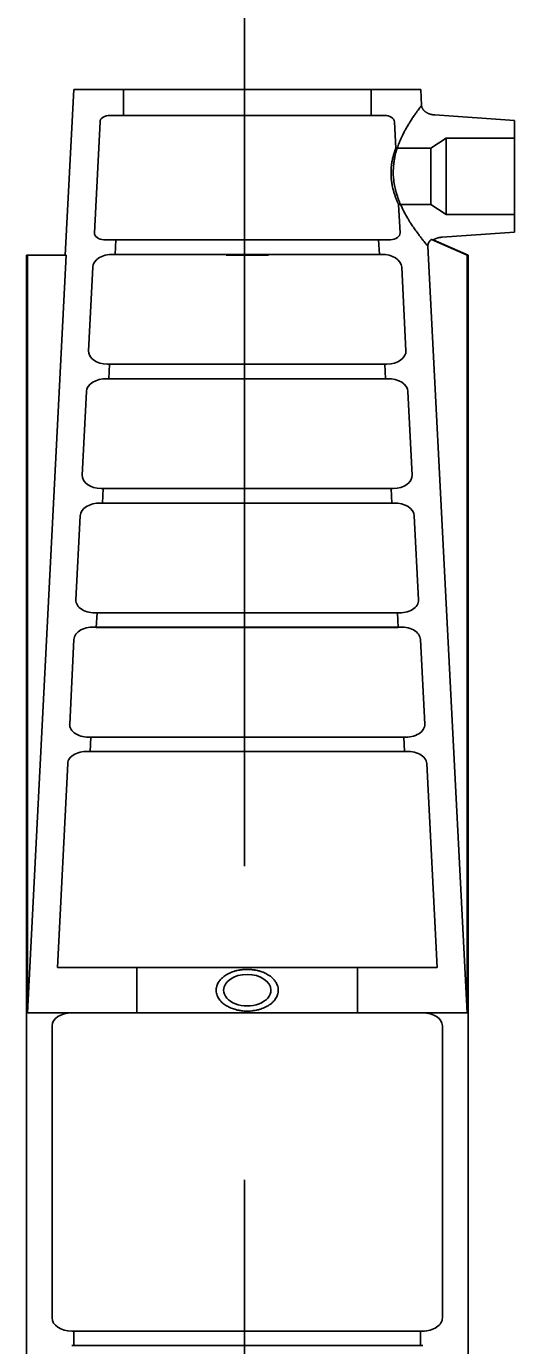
# Model space of a CAD drawing. Extents: x 641328 to 643024, y 298283 to 300065.
# Drawn here: x 641435.329 to 641436.885, y 299651.881 to 299656.083 of the extents above; entities that cross this region are included whole.
import ezdxf

# ---------------------------------------------------------------- set-up
doc = ezdxf.new("R2010")
doc.units = 0
doc.layers.add('2', color=7, linetype='Continuous')

msp = doc.modelspace()

# ---------------------------------------------------------------- linework, layer by layer
at = {"layer": '2'}
for p, q in [((641436.024, 299653.4081), (641436.024, 299730.6879)), ((641435.4798, 299655.8829), (641435.4527, 299655.3542)), ((641436.5854, 299655.8829), (641435.4798, 299655.8829)), ((641435.6381, 299655.7992), (641435.6381, 299655.8829)), ((641436.4271, 299655.7992), (641436.4271, 299655.8829)), ((641436.5854, 299655.8829), (641436.588, 299655.8315)), ((641435.5637, 299655.7798), (641435.5458, 299655.4255)), ((641435.5951, 299655.8), (641436.4701, 299655.8)), ((641435.6339, 299655.7992), (641435.5961, 299655.8)), ((641435.6339, 299655.7992), (641436.4313, 299655.7992)), ((641436.4313, 299655.7992), (641436.4691, 299655.8)), ((641436.5015, 299655.7798), (641436.5058, 299655.6953)), ((641436.8845, 299655.784), (641436.6303, 299655.8013)), ((641436.8845, 299655.6059), (641436.8845, 299655.784)), ((641436.5058, 299655.6953), (641436.6179, 299655.6953)), ((641436.6179, 299655.6953), (641436.6668, 299655.7279)), ((641436.6179, 299655.6059), (641436.6179, 299655.6953)), ((641436.6668, 299655.6059), (641436.6668, 299655.7279)), ((641436.6668, 299655.7279), (641436.8845, 299655.7279)), ((641436.6179, 299655.5165), (641436.6179, 299655.6059)), ((641436.6668, 299655.4839), (641436.6668, 299655.6059)), ((641436.8845, 299655.4278), (641436.8845, 299655.6059)), ((641436.5148, 299655.5165), (641436.5194, 299655.4255)), ((641436.5148, 299655.5165), (641436.6179, 299655.5165)), ((641436.6179, 299655.5165), (641436.6668, 299655.4839)), ((641436.6668, 299655.4839), (641436.8845, 299655.4839)), ((641435.6139, 299655.4031), (641435.5762, 299655.4039)), ((641435.6139, 299655.4031), (641435.6116, 299655.3569)), ((641435.6139, 299655.4031), (641436.4513, 299655.4031)), ((641436.4513, 299655.4031), (641436.489, 299655.4039)), ((641436.4513, 299655.4031), (641436.4536, 299655.3569)), ((641436.6195, 299655.4049), (641436.7329, 299655.3542)), ((641436.6255, 299655.4034), (641436.7361, 299655.3542)), ((641436.8845, 299655.4278), (641436.6534, 299655.412)), ((641435.6031, 299655.357), (641436.4621, 299655.357)), ((641435.6116, 299655.3569), (641435.6052, 299655.357)), ((641435.6116, 299655.3569), (641436.4536, 299655.3569)), ((641436.4536, 299655.3569), (641436.46, 299655.357)), ((641436.6083, 299655.3831), (641436.7329, 299652.9415)), ((641435.3291, 299655.3542), (641435.3291, 299649.8829)), ((641435.3291, 299655.3542), (641435.3323, 299655.3542)), ((641435.4554, 299655.3542), (641435.3323, 299652.9415)), ((641435.3323, 299652.9415), (641435.3323, 299655.3542)), ((641435.3323, 299655.3542), (641435.4554, 299655.3542)), ((641435.5404, 299655.3166), (641435.5269, 299655.0505)), ((641435.9652, 299655.3542), (641436.1, 299655.3542)), ((641436.5249, 299655.3166), (641436.5383, 299655.0505)), ((641436.7329, 299652.9415), (641436.7329, 299655.3542)), ((641436.7329, 299655.3542), (641436.7361, 299655.3542)), ((641436.7361, 299655.3542), (641436.7361, 299650.7732)), ((641435.594, 299655.0071), (641435.5876, 299655.0072)), ((641435.594, 299655.0071), (641435.5917, 299654.9609)), ((641435.594, 299655.0071), (641436.4712, 299655.0071)), ((641436.4712, 299655.0071), (641436.4776, 299655.0072)), ((641436.4712, 299655.0071), (641436.4735, 299654.9609)), ((641435.5832, 299654.961), (641436.482, 299654.961)), ((641435.5917, 299654.9609), (641435.5853, 299654.961)), ((641435.5917, 299654.9609), (641436.4735, 299654.9609)), ((641436.4735, 299654.9609), (641436.4799, 299654.961)), ((641435.5204, 299654.9206), (641435.507, 299654.6545)), ((641436.5448, 299654.9206), (641436.5582, 299654.6545)), ((641435.574, 299654.6111), (641435.5677, 299654.6112)), ((641435.574, 299654.6111), (641435.5717, 299654.5649)), ((641435.574, 299654.6111), (641436.4912, 299654.6111)), ((641436.4912, 299654.6111), (641436.4976, 299654.6112)), ((641436.4912, 299654.6111), (641436.4935, 299654.5649)), ((641435.5632, 299654.5651), (641436.502, 299654.5651)), ((641435.5717, 299654.5649), (641435.5653, 299654.565)), ((641435.5717, 299654.5649), (641436.4935, 299654.5649)), ((641436.4935, 299654.5649), (641436.4999, 299654.565)), ((641435.5004, 299654.5246), (641435.4869, 299654.2569)), ((641436.5648, 299654.5246), (641436.5783, 299654.2569)), ((641436.5177, 299654.2152), (641435.5475, 299654.2152)), ((641435.5541, 299654.2154), (641435.5518, 299654.1692)), ((641436.5111, 299654.2154), (641435.5541, 299654.2154)), ((641436.5111, 299654.2154), (641436.5134, 299654.1692)), ((641435.5411, 299654.1699), (641436.5241, 299654.1699)), ((641436.5134, 299654.1692), (641435.5518, 299654.1692)), ((641435.4806, 299654.1309), (641435.467, 299653.8612)), ((641436.5846, 299654.1309), (641436.5982, 299653.8612)), ((641436.5377, 299653.8195), (641435.5275, 299653.8195)), ((641435.5341, 299653.8198), (641435.5318, 299653.7736)), ((641436.5311, 299653.8198), (641435.5341, 299653.8198)), ((641436.5311, 299653.8198), (641436.5334, 299653.7736)), ((641435.5212, 299653.7742), (641436.544, 299653.7742)), ((641436.5334, 299653.7736), (641435.5318, 299653.7736)), ((641435.4607, 299653.7352), (641435.4279, 299653.0856)), ((641436.6046, 299653.7352), (641436.6373, 299653.0856)), ((641436.6373, 299653.0856), (641435.4279, 299653.0856)), ((641435.9652, 299652.9415), (641435.3323, 299652.9415)), ((641436.1, 299652.9415), (641435.9652, 299652.9415)), ((641436.7329, 299652.9415), (641436.1, 299652.9415)), ((641435.4108, 299651.9695), (641435.4108, 299652.8997)), ((641436.6544, 299651.9695), (641436.6544, 299652.8997)), ((641436.024, 299638.0479), (641436.024, 299652.4093)), ((641436.5916, 299651.9276), (641435.4736, 299651.9276)), ((641435.4806, 299651.8814), (641435.4806, 299651.9276)), ((641436.5846, 299651.8814), (641436.5846, 299651.9276)), ((641436.5916, 299651.8814), (641435.4736, 299651.8814))]:
    msp.add_line(p, q, dxfattribs=at)
for centre, major_axis, start_param, end_param in [((641435.5951, 299655.7791), (-0.0314, 0), 4.678803, 6.249599), ((641436.4701, 299655.7791), (-0.0314, 0), 3.175179, 4.745975), ((641435.5772, 299655.4248), (-0.0314, 0), 6.249599, 7.820395), ((641436.488, 299655.4248), (-0.0314, 0), 1.604383, 3.175179), ((641435.6031, 299655.3152), (-0.0628, 0), 4.678803, 6.249599), ((641436.4621, 299655.3152), (-0.0628, 0), 3.175179, 4.745975), ((641435.5897, 299655.0491), (-0.0628, 0), 6.249599, 7.820395), ((641436.4755, 299655.0491), (-0.0628, 0), 1.604383, 3.175179), ((641435.5832, 299654.9192), (-0.0628, 0), 4.678803, 6.249599), ((641436.482, 299654.9192), (-0.0628, 0), 3.175179, 4.745975), ((641435.5698, 299654.6531), (-0.0628, 0), 6.249599, 7.820395), ((641436.4954, 299654.6531), (-0.0628, 0), 1.604383, 3.175179), ((641435.5632, 299654.5232), (-0.0628, 0), 4.678803, 6.249599), ((641436.502, 299654.5232), (-0.0628, 0), 3.175179, 4.745975), ((641435.5475, 299654.2556), (-0.0606, 0), 6.249599, 7.963623), ((641436.5177, 299654.2556), (-0.0606, 0), 1.461155, 3.175179), ((641435.5411, 299654.1295), (-0.0606, 0), 4.535575, 6.249599), ((641436.5241, 299654.1295), (-0.0606, 0), 3.175179, 4.889203), ((641435.5275, 299653.8599), (-0.0606, 0), 6.249599, 7.963623), ((641436.5377, 299653.8599), (-0.0606, 0), 1.461155, 3.175179), ((641435.5212, 299653.7338), (-0.0606, 0), 4.535575, 6.249599), ((641436.544, 299653.7338), (-0.0606, 0), 3.175179, 4.889203), ((641436.0326, 299653.0136), (-0.0754, 0), 3.141593, 6.283185), ((641436.0326, 299653.0136), (-0.0754, 0), 0, 3.141593), ((641435.4736, 299652.8997), (-0.0628, 0), 4.712389, 6.283185), ((641436.5916, 299652.8997), (-0.0628, 0), 3.141593, 4.712389), ((641435.4736, 299651.9695), (-0.0628, 0), 0, 1.570796), ((641436.5916, 299651.9695), (-0.0628, 0), 1.570796, 3.141593)]:
    msp.add_ellipse(centre, major_axis=major_axis, ratio=0.666667, start_param=start_param, end_param=end_param, dxfattribs=at)
for points, degree in [([(641436.6059, 299655.386), (641436.6045, 299655.3876), (641436.6029, 299655.3897), (641436.5991, 299655.3942), (641436.597, 299655.3968), (641436.5902, 299655.4053), (641436.585, 299655.412), (641436.5763, 299655.4236), (641436.5732, 299655.4278), (641436.5671, 299655.4364), (641436.5639, 299655.4409), (641436.5576, 299655.4502), (641436.5544, 299655.4551), (641436.548, 299655.4653), (641436.5448, 299655.4705), (641436.5353, 299655.4869), (641436.5292, 299655.4984), (641436.5182, 299655.5225), (641436.5131, 299655.5353), (641436.5051, 299655.5614), (641436.502, 299655.5748), (641436.4982, 299655.6023), (641436.4976, 299655.6159), (641436.4985, 299655.6363), (641436.4991, 299655.643), (641436.5009, 299655.6565), (641436.5021, 299655.6632), (641436.5064, 299655.6828), (641436.5103, 299655.6953), (641436.517, 299655.7134), (641436.5195, 299655.7193), (641436.5246, 299655.7308), (641436.5272, 299655.7363), (641436.5352, 299655.7523), (641436.5409, 299655.7623), (641436.5492, 299655.7761), (641436.552, 299655.7805), (641436.5573, 299655.7888), (641436.56, 299655.7928), (641436.5649, 299655.8001), (641436.5673, 299655.8035), (641436.5718, 299655.8099), (641436.5739, 299655.8128), (641436.5797, 299655.8207), (641436.5827, 299655.8247), (641436.5859, 299655.8287), (641436.5867, 299655.8298), (641436.5877, 299655.8312), (641436.588, 299655.8315), (641436.588, 299655.8315)], 3), ([(641436.588, 299655.8315), (641436.5881, 299655.8296), (641436.5884, 299655.8278), (641436.589, 299655.8259), (641436.5896, 299655.8241), (641436.5905, 299655.8223), (641436.5916, 299655.8206), (641436.5926, 299655.8188), (641436.594, 299655.8172), (641436.5955, 299655.8156), (641436.597, 299655.814), (641436.5987, 299655.8125), (641436.6007, 299655.8111), (641436.6026, 299655.8098), (641436.6047, 299655.8085), (641436.607, 299655.8074), (641436.6092, 299655.8063), (641436.6116, 299655.8053), (641436.6141, 299655.8045), (641436.6167, 299655.8036), (641436.6193, 299655.8029), (641436.622, 299655.8024), (641436.6247, 299655.8019), (641436.6275, 299655.8015), (641436.6303, 299655.8013)], 3), ([(641436.4911, 299655.6059), (641436.4907, 299655.6118), (641436.4907, 299655.6176), (641436.4911, 299655.6291), (641436.4915, 299655.6348), (641436.4928, 299655.6456), (641436.4936, 299655.6507), (641436.4954, 299655.6605), (641436.4965, 299655.665), (641436.498, 299655.6712), (641436.4986, 299655.6732), (641436.4996, 299655.6769), (641436.5001, 299655.6786), (641436.5016, 299655.6835), (641436.5025, 299655.6862), (641436.5041, 299655.6907), (641436.5047, 299655.6925), (641436.5055, 299655.6947), (641436.5058, 299655.6953), (641436.5058, 299655.6953)], 3), ([(641436.5148, 299655.5165), (641436.5148, 299655.5165), (641436.5145, 299655.5171), (641436.5134, 299655.5194), (641436.5126, 299655.5211), (641436.5107, 299655.5256), (641436.5095, 299655.5284), (641436.5069, 299655.5349), (641436.5055, 299655.5386), (641436.5033, 299655.5448), (641436.5025, 299655.547), (641436.5011, 299655.5515), (641436.5004, 299655.5538), (641436.4982, 299655.561), (641436.4969, 299655.5661), (641436.4945, 299655.577), (641436.4935, 299655.5826), (641436.4923, 299655.5912), (641436.492, 299655.5941), (641436.4914, 299655.6), (641436.4912, 299655.6029), (641436.4911, 299655.6059)], 3), ([(641436.6083, 299655.3831), (641436.6081, 299655.387), (641436.609, 299655.3909), (641436.6118, 299655.3965), (641436.613, 299655.3983), (641436.6159, 299655.4017), (641436.6176, 299655.4034), (641436.6195, 299655.4049)], 3), ([(641436.6195, 299655.4049), (641436.6176, 299655.4034), (641436.6159, 299655.4017), (641436.6131, 299655.3983), (641436.6118, 299655.3965), (641436.6099, 299655.3928), (641436.6093, 299655.3909), (641436.6084, 299655.387), (641436.6082, 299655.385), (641436.6083, 299655.3831)], 3), ([(641436.6195, 299655.4049), (641436.6234, 299655.4039), (641436.6255, 299655.4034), (641436.6255, 299655.4034), (641436.6255, 299655.4034), (641436.6255, 299655.4034)], 3), ([(641436.6255, 299655.4034), (641436.6255, 299655.4034), (641436.625, 299655.4035), (641436.623, 299655.404), (641436.6214, 299655.4044), (641436.6195, 299655.4049)], 3), ([(641436.6534, 299655.412), (641436.6505, 299655.4118), (641436.6476, 299655.4115), (641436.6448, 299655.4109), (641436.6419, 299655.4103), (641436.6392, 299655.4096), (641436.6366, 299655.4087), (641436.634, 299655.4078), (641436.6315, 299655.4067), (641436.6291, 299655.4055), (641436.6279, 299655.4048), (641436.6267, 299655.4041), (641436.6255, 299655.4034)], 3), ([(641435.6808, 299653.0856), (641435.6808, 299653.0376), (641435.6808, 299652.9896), (641435.6808, 299652.9415)], 2), ([(641435.9335, 299653.0136), (641435.9336, 299653.0179), (641435.9342, 299653.0222), (641435.9367, 299653.0307), (641435.9387, 299653.0349), (641435.9436, 299653.0429), (641435.9466, 299653.0467), (641435.9539, 299653.0539), (641435.958, 299653.0573), (641435.9648, 299653.0619), (641435.9672, 299653.0633), (641435.9722, 299653.0661), (641435.9748, 299653.0674), (641435.9829, 299653.071), (641435.9886, 299653.0731), (641436.0006, 299653.0764), (641436.0069, 299653.0777), (641436.0196, 299653.0794), (641436.026, 299653.0798), (641436.0391, 299653.0798), (641436.0456, 299653.0794), (641436.0583, 299653.0777), (641436.0645, 299653.0764), (641436.0766, 299653.0731), (641436.0823, 299653.071), (641436.093, 299653.0662), (641436.0981, 299653.0634), (641436.1072, 299653.0573), (641436.1113, 299653.0539), (641436.1167, 299653.0485), (641436.1184, 299653.0467), (641436.1215, 299653.0428), (641436.1228, 299653.0409), (641436.1266, 299653.0349), (641436.1284, 299653.0308), (641436.131, 299653.0222), (641436.1316, 299653.0179), (641436.1317, 299653.0136)], 3), ([(641436.3844, 299652.9415), (641436.3844, 299652.9896), (641436.3844, 299653.0376), (641436.3844, 299653.0856)], 2), ([(641436.1317, 299653.0136), (641436.1317, 299653.0114), (641436.1315, 299653.0092), (641436.1309, 299653.0049), (641436.1304, 299653.0027), (641436.1285, 299652.9963), (641436.1267, 299652.9922), (641436.1218, 299652.9841), (641436.1187, 299652.9803), (641436.1116, 299652.9731), (641436.1075, 299652.9697), (641436.0983, 299652.9635), (641436.0933, 299652.9607), (641436.0826, 299652.9559), (641436.0768, 299652.9538), (641436.0648, 299652.9504), (641436.0586, 299652.9492), (641436.0458, 299652.9474), (641436.0392, 299652.947), (641436.0261, 299652.947), (641436.0196, 299652.9474), (641436.01, 299652.9487), (641436.0068, 299652.9493), (641436.0005, 299652.9505), (641435.9975, 299652.9513), (641435.9885, 299652.9538), (641435.9828, 299652.9558), (641435.9719, 299652.9607), (641435.9669, 299652.9635), (641435.9577, 299652.9697), (641435.9536, 299652.9731), (641435.9465, 299652.9803), (641435.9435, 299652.9841), (641435.9385, 299652.9922), (641435.9367, 299652.9963), (641435.9342, 299653.0048), (641435.9335, 299653.0092), (641435.9335, 299653.0136)], 3)]:
    msp.add_open_spline(points, degree=degree, dxfattribs=at)

doc.saveas('drawing.dxf')
